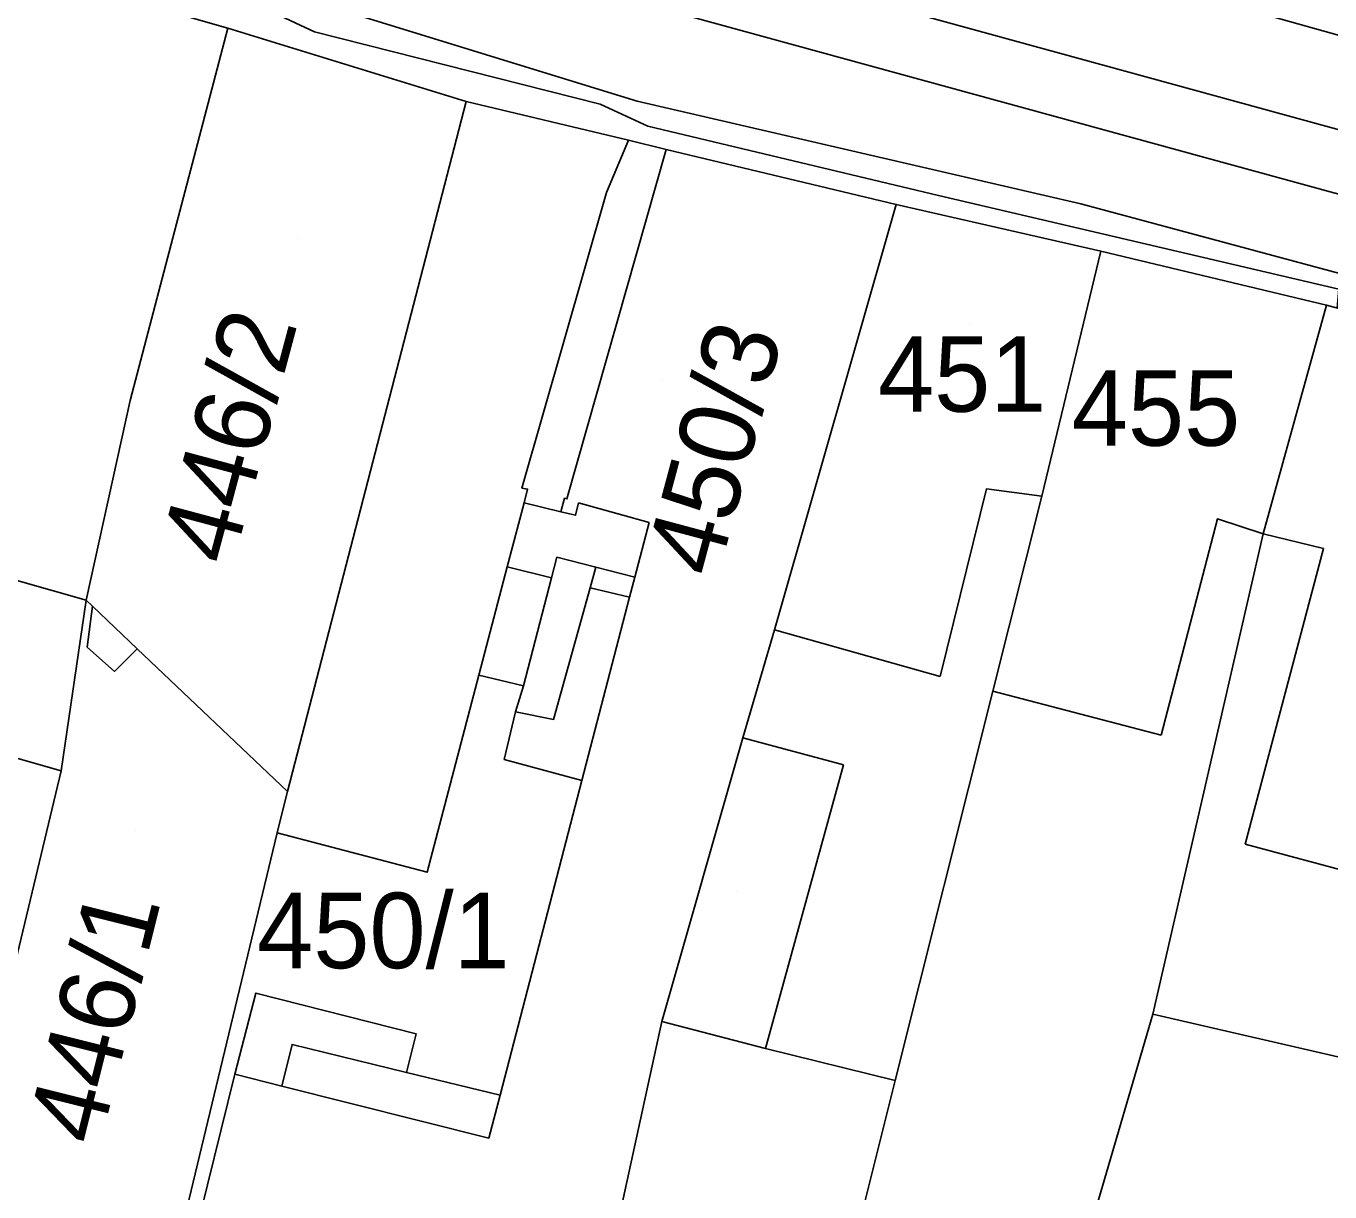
# Model space of a CAD drawing. Extents: x -263423 to -261326, y -1240067 to -1237864.
# Drawn here: x -262993.57 to -262959.02, y -1239779.18 to -1239748.29 of the extents above; entities that cross this region are included whole.
import ezdxf

# ---------------------------------------------------------------- set-up
doc = ezdxf.new("R2010")
doc.units = 0
for name, color, linetype in [('body_kn', 7, 'Continuous'), ('kladpar_druhypozemkov', 7, 'Continuous'), ('kladpar_hranice', 7, 'Continuous'), ('kladpar_parcelnecisla', 7, 'Continuous'), ('kladpar_plochy', 7, 'Continuous'), ('tarchy_linie', 7, 'Continuous'), ('zappar_hrandruhpozemk', 7, 'Continuous')]:
    doc.layers.add(name, color=color, linetype=linetype)

msp = doc.modelspace()

# ---------------------------------------------------------------- linework, layer by layer
at = {"layer": 'body_kn'}
for p, q in [((-262988.22, -1239748.35), (-262988.22, -1239748.35)), ((-262988.22, -1239748.35), (-262988.22, -1239748.35)), ((-262985.93, -1239748.45), (-262985.93, -1239748.45)), ((-262981.91, -1239750.29), (-262981.91, -1239750.29)), ((-262978.36, -1239750.36), (-262978.36, -1239750.36)), ((-262977.38, -1239750.28), (-262977.38, -1239750.28)), ((-262977.09, -1239750.95), (-262977.09, -1239750.95)), ((-262977.61, -1239751.32), (-262977.61, -1239751.32)), ((-262977.61, -1239751.32), (-262977.61, -1239751.32)), ((-262976.61, -1239751.56), (-262976.61, -1239751.56)), ((-262976.61, -1239751.56), (-262976.61, -1239751.56)), ((-262978.19, -1239752.7), (-262978.19, -1239752.7)), ((-262969.39, -1239752.78), (-262969.39, -1239752.78)), ((-262970.51, -1239753.02), (-262970.51, -1239753.02)), ((-262970.51, -1239753.02), (-262970.51, -1239753.02)), ((-262965.62, -1239753), (-262965.62, -1239753)), ((-262965.09, -1239754.26), (-262965.09, -1239754.26)), ((-262959.11, -1239755.69), (-262959.11, -1239755.69)), ((-262990.81, -1239758.21), (-262990.81, -1239758.21)), ((-262984.38, -1239759.84), (-262984.38, -1239759.84)), ((-262980.43, -1239760.53), (-262980.43, -1239760.53)), ((-262980.28, -1239760.56), (-262980.28, -1239760.56)), ((-262979.3, -1239760.8), (-262979.3, -1239760.8)), ((-262979.24, -1239760.82), (-262979.24, -1239760.82)), ((-262968.12, -1239760.55), (-262968.12, -1239760.55)), ((-262966.65, -1239760.75), (-262966.65, -1239760.75)), ((-262966.65, -1239760.75), (-262966.65, -1239760.75)), ((-262980.37, -1239760.92), (-262980.37, -1239760.92)), ((-262979.4, -1239761.16), (-262979.4, -1239761.16)), ((-262978.93, -1239760.92), (-262978.93, -1239760.92)), ((-262979.01, -1239761.25), (-262979.01, -1239761.25)), ((-262977.06, -1239761.44), (-262977.06, -1239761.44)), ((-262962, -1239761.35), (-262962, -1239761.35)), ((-262960.79, -1239761.74), (-262960.79, -1239761.74)), ((-262960.79, -1239761.74), (-262960.79, -1239761.74)), ((-262959.19, -1239762.13), (-262959.19, -1239762.13)), ((-262979.51, -1239762.36), (-262979.51, -1239762.36)), ((-262980.82, -1239762.62), (-262980.82, -1239762.62)), ((-262980.82, -1239762.62), (-262980.82, -1239762.62)), ((-262979.65, -1239762.91), (-262979.65, -1239762.91)), ((-262978.47, -1239762.63), (-262978.47, -1239762.63)), ((-262978.47, -1239762.63), (-262978.47, -1239762.63)), ((-262977.44, -1239762.89), (-262977.44, -1239762.89)), ((-262977.44, -1239762.89), (-262977.44, -1239762.89)), ((-262978.62, -1239763.17), (-262978.62, -1239763.17)), ((-262991.98, -1239763.5), (-262991.98, -1239763.5)), ((-262991.98, -1239763.5), (-262991.98, -1239763.5)), ((-262977.58, -1239763.42), (-262977.58, -1239763.42)), ((-262991.81, -1239763.66), (-262991.81, -1239763.66)), ((-262991.81, -1239763.66), (-262991.81, -1239763.66)), ((-262973.74, -1239764.29), (-262973.74, -1239764.29)), ((-262973.74, -1239764.29), (-262973.74, -1239764.29)), ((-262991.95, -1239764.75), (-262991.95, -1239764.75)), ((-262990.63, -1239764.79), (-262990.63, -1239764.79)), ((-262991.23, -1239765.39), (-262991.23, -1239765.39)), ((-262981.57, -1239765.49), (-262981.57, -1239765.49)), ((-262981.57, -1239765.49), (-262981.57, -1239765.49)), ((-262969.35, -1239765.52), (-262969.35, -1239765.52)), ((-262980.39, -1239765.77), (-262980.39, -1239765.77)), ((-262980.39, -1239765.77), (-262980.39, -1239765.77)), ((-262967.95, -1239765.91), (-262967.95, -1239765.91)), ((-262980.6, -1239766.46), (-262980.6, -1239766.46)), ((-262980.6, -1239766.46), (-262980.6, -1239766.46)), ((-262979.59, -1239766.66), (-262979.59, -1239766.66)), ((-262963.49, -1239767.08), (-262963.49, -1239767.08)), ((-262974.58, -1239767.15), (-262974.58, -1239767.15)), ((-262980.9, -1239767.72), (-262980.9, -1239767.72)), ((-262992.64, -1239768.02), (-262992.64, -1239768.02)), ((-262971.91, -1239767.86), (-262971.91, -1239767.86)), ((-262978.84, -1239768.28), (-262978.84, -1239768.28)), ((-262978.84, -1239768.28), (-262978.84, -1239768.28)), ((-262986.64, -1239768.57), (-262986.64, -1239768.57)), ((-262986.64, -1239768.57), (-262986.64, -1239768.57)), ((-262986.92, -1239769.66), (-262986.92, -1239769.66)), ((-262986.9, -1239769.58), (-262986.9, -1239769.58)), ((-262961.27, -1239769.96), (-262961.27, -1239769.96)), ((-262982.94, -1239770.71), (-262982.94, -1239770.71)), ((-262987.48, -1239773.91), (-262987.48, -1239773.91)), ((-262976.72, -1239774.66), (-262976.72, -1239774.66)), ((-262963.71, -1239774.47), (-262963.71, -1239774.47)), ((-262983.23, -1239774.99), (-262983.23, -1239774.99)), ((-262986.52, -1239775.27), (-262986.52, -1239775.27)), ((-262973.98, -1239775.38), (-262973.98, -1239775.38)), ((-262973.98, -1239775.38), (-262973.98, -1239775.38)), ((-262988.04, -1239776.06), (-262988.04, -1239776.06)), ((-262983.49, -1239776.01), (-262983.49, -1239776.01)), ((-262983.49, -1239776.01), (-262983.49, -1239776.01)), ((-262986.79, -1239776.37), (-262986.79, -1239776.37)), ((-262970.54, -1239776.22), (-262970.54, -1239776.22)), ((-262981.01, -1239776.61), (-262981.01, -1239776.61)), ((-262981.01, -1239776.61), (-262981.01, -1239776.61)), ((-262981.31, -1239777.75), (-262981.31, -1239777.75))]:
    msp.add_line(p, q, dxfattribs=at)
at = {"layer": 'kladpar_druhypozemkov'}
for p, q in [((-262986.35, -1239753.91), (-262986.35, -1239753.91)), ((-262968.55, -1239756.21), (-262968.55, -1239756.21)), ((-262976.74, -1239757.69), (-262976.74, -1239757.69)), ((-262963.55, -1239758.23), (-262963.55, -1239758.23)), ((-262990.67, -1239769.59), (-262990.67, -1239769.59)), ((-262974.73, -1239771.22), (-262974.73, -1239771.22)), ((-262982.26, -1239771.76), (-262982.26, -1239771.76))]:
    msp.add_line(p, q, dxfattribs=at)
at = {"layer": 'kladpar_hranice'}
for points in [[(-262958.59, -1239722.04), (-262957.52, -1239724.28), (-262957.2, -1239725.17), (-262953.99, -1239737.11), (-262952.99, -1239740.87), (-262952.74, -1239741.83), (-262950.54, -1239750.19), (-262953.41, -1239749.47), (-262953.85, -1239749.92), (-262965.89, -1239746.54), (-262967.65, -1239739.53), (-262970.41, -1239728.61), (-262971.42, -1239724.98), (-262958.59, -1239722.04)], [(-263036.09, -1239724.78), (-263032.84, -1239725.88), (-263029.02, -1239727.36), (-263018.89, -1239730.86), (-263014.82, -1239732.28), (-263005.77, -1239735.38), (-262995.96, -1239738.3), (-262985, -1239741.35), (-262972.58, -1239744.79), (-262971.84, -1239744.98), (-262965.89, -1239746.54), (-262953.85, -1239749.92), (-262953.41, -1239749.47), (-262950.54, -1239750.19), (-262938.44, -1239753.12), (-262930.66, -1239755), (-262915.95, -1239758.58)], [(-262924.71, -1239764.46), (-262930.7, -1239763.1), (-262936.11, -1239761.6), (-262942.23, -1239760.24), (-262947.96, -1239758.68), (-262959.11, -1239755.69), (-262965.09, -1239754.26), (-262970.51, -1239753.02), (-262976.61, -1239751.56), (-262977.61, -1239751.32), (-262981.91, -1239750.29), (-262988.22, -1239748.35), (-263004.85, -1239743.61), (-263010.2, -1239742.05), (-263023.32, -1239736.89), (-263029.37, -1239734.56), (-263046.25, -1239727.85)], [(-262988.22, -1239748.35), (-262990.81, -1239758.21), (-262991.98, -1239763.5), (-263008.67, -1239758.76), (-263004.85, -1239743.61), (-262988.22, -1239748.35)], [(-262988.22, -1239748.35), (-262981.91, -1239750.29), (-262984.38, -1239759.84), (-262986.64, -1239768.57), (-262990.63, -1239764.79), (-262991.23, -1239765.39), (-262991.95, -1239764.75), (-262991.81, -1239763.66), (-262991.98, -1239763.5), (-262990.81, -1239758.21), (-262988.22, -1239748.35)], [(-262989.49, -1239781.92), (-262988.04, -1239776.06), (-262987.48, -1239773.91), (-262983.23, -1239774.99), (-262983.49, -1239776.01), (-262981.01, -1239776.61), (-262978.84, -1239768.28), (-262980.9, -1239767.72), (-262980.6, -1239766.46), (-262980.39, -1239765.77), (-262981.57, -1239765.49), (-262982.94, -1239770.71), (-262986.92, -1239769.66), (-262986.9, -1239769.58), (-262986.64, -1239768.57), (-262984.38, -1239759.84), (-262981.91, -1239750.29), (-262977.61, -1239751.32), (-262976.61, -1239751.56), (-262970.51, -1239753.02)], [(-262970.51, -1239753.02), (-262973.74, -1239764.29), (-262974.58, -1239767.15), (-262976.72, -1239774.66), (-262978.47, -1239782.68)], [(-262970.51, -1239753.02), (-262965.09, -1239754.26), (-262966.65, -1239760.75), (-262967.95, -1239765.91), (-262970.54, -1239776.22), (-262973.98, -1239775.38), (-262976.72, -1239774.66), (-262974.58, -1239767.15), (-262973.74, -1239764.29), (-262970.51, -1239753.02)], [(-262966.65, -1239760.75), (-262965.09, -1239754.26), (-262959.11, -1239755.69), (-262960.79, -1239761.74), (-262963.71, -1239774.47), (-262965.26, -1239779.75), (-262966.3, -1239783.76), (-262972.09, -1239782.4), (-262970.54, -1239776.22), (-262967.95, -1239765.91), (-262966.65, -1239760.75)], [(-262947.96, -1239758.68), (-262949.97, -1239766.51), (-262950.55, -1239768.86), (-262951.46, -1239772.17), (-262952.69, -1239777.01), (-262954.05, -1239782.61), (-262965.26, -1239779.75), (-262963.71, -1239774.47), (-262960.79, -1239761.74), (-262959.11, -1239755.69), (-262947.96, -1239758.68)], [(-262991.98, -1239763.5), (-262992.64, -1239768.02), (-262993.8, -1239772.86), (-262993.93, -1239773.56), (-263002.98, -1239771.47), (-263002.79, -1239770.84), (-263001.56, -1239766.63), (-263010.41, -1239764.1), (-263009.32, -1239761.05), (-263009.14, -1239760.42), (-263008.67, -1239758.76), (-262991.98, -1239763.5)], [(-262986.64, -1239768.57), (-262986.9, -1239769.58), (-262986.92, -1239769.66), (-262989.92, -1239782.15), (-262990.08, -1239782.82), (-262996.71, -1239781), (-262993.93, -1239773.56), (-262993.8, -1239772.86), (-262992.64, -1239768.02), (-262991.98, -1239763.5), (-262991.81, -1239763.66), (-262991.95, -1239764.75), (-262991.23, -1239765.39), (-262990.63, -1239764.79), (-262986.64, -1239768.57)], [(-262978.86, -1239784.57), (-262978.91, -1239784.81), (-262989.64, -1239782.22), (-262989.92, -1239782.15), (-262986.92, -1239769.66), (-262982.94, -1239770.71), (-262981.57, -1239765.49), (-262980.39, -1239765.77), (-262980.6, -1239766.46), (-262980.9, -1239767.72), (-262978.84, -1239768.28), (-262981.01, -1239776.61), (-262983.49, -1239776.01), (-262983.23, -1239774.99), (-262987.48, -1239773.91), (-262988.04, -1239776.06), (-262989.49, -1239781.92), (-262978.86, -1239784.57)], [(-262973.98, -1239775.38), (-262970.54, -1239776.22), (-262972.09, -1239782.4), (-262973.52, -1239788.06), (-262976, -1239787.48), (-262979.32, -1239786.76), (-262978.91, -1239784.81), (-262978.86, -1239784.57), (-262978.47, -1239782.68), (-262976.72, -1239774.66), (-262973.98, -1239775.38)]]:
    msp.add_lwpolyline(points, dxfattribs=at)
at = {"layer": 'kladpar_plochy'}
for points in [[(-262958.59, -1239722.04), (-262957.52, -1239724.28), (-262957.2, -1239725.17), (-262953.99, -1239737.11), (-262952.99, -1239740.87), (-262952.74, -1239741.83), (-262950.54, -1239750.19), (-262953.41, -1239749.47), (-262953.85, -1239749.92), (-262965.89, -1239746.54), (-262967.65, -1239739.53), (-262970.41, -1239728.61), (-262971.42, -1239724.98)], [(-262988.22, -1239748.35), (-262990.81, -1239758.21), (-262991.98, -1239763.5), (-263008.67, -1239758.76), (-263004.85, -1239743.61)], [(-262988.22, -1239748.35), (-262981.91, -1239750.29), (-262984.38, -1239759.84), (-262986.64, -1239768.57), (-262990.63, -1239764.79), (-262991.23, -1239765.39), (-262991.95, -1239764.75), (-262991.81, -1239763.66), (-262991.98, -1239763.5), (-262990.81, -1239758.21)], [(-262970.51, -1239753.02), (-262965.09, -1239754.26), (-262966.65, -1239760.75), (-262967.95, -1239765.91), (-262970.54, -1239776.22), (-262973.98, -1239775.38), (-262976.72, -1239774.66), (-262974.58, -1239767.15), (-262973.74, -1239764.29)], [(-262966.65, -1239760.75), (-262965.09, -1239754.26), (-262959.11, -1239755.69), (-262960.79, -1239761.74), (-262963.71, -1239774.47), (-262965.26, -1239779.75), (-262966.3, -1239783.76), (-262972.09, -1239782.4), (-262970.54, -1239776.22), (-262967.95, -1239765.91)], [(-262947.96, -1239758.68), (-262949.97, -1239766.51), (-262950.55, -1239768.86), (-262951.46, -1239772.17), (-262952.69, -1239777.01), (-262954.05, -1239782.61), (-262965.26, -1239779.75), (-262963.71, -1239774.47), (-262960.79, -1239761.74), (-262959.11, -1239755.69)], [(-262991.98, -1239763.5), (-262992.64, -1239768.02), (-262993.8, -1239772.86), (-262993.93, -1239773.56), (-263002.98, -1239771.47), (-263002.79, -1239770.84), (-263001.56, -1239766.63), (-263010.41, -1239764.1), (-263009.32, -1239761.05), (-263009.14, -1239760.42), (-263008.67, -1239758.76)], [(-262986.64, -1239768.57), (-262986.9, -1239769.58), (-262986.92, -1239769.66), (-262989.92, -1239782.15), (-262990.08, -1239782.82), (-262996.71, -1239781), (-262993.93, -1239773.56), (-262993.8, -1239772.86), (-262992.64, -1239768.02), (-262991.98, -1239763.5), (-262991.81, -1239763.66), (-262991.95, -1239764.75), (-262991.23, -1239765.39), (-262990.63, -1239764.79)], [(-262978.86, -1239784.57), (-262978.91, -1239784.81), (-262989.64, -1239782.22), (-262989.92, -1239782.15), (-262986.92, -1239769.66), (-262982.94, -1239770.71), (-262981.57, -1239765.49), (-262980.39, -1239765.77), (-262980.6, -1239766.46), (-262980.9, -1239767.72), (-262978.84, -1239768.28), (-262981.01, -1239776.61), (-262983.49, -1239776.01), (-262983.23, -1239774.99), (-262987.48, -1239773.91), (-262988.04, -1239776.06), (-262989.49, -1239781.92)], [(-262973.98, -1239775.38), (-262970.54, -1239776.22), (-262972.09, -1239782.4), (-262973.52, -1239788.06), (-262976, -1239787.48), (-262979.32, -1239786.76), (-262978.91, -1239784.81), (-262978.86, -1239784.57), (-262978.47, -1239782.68), (-262976.72, -1239774.66)]]:
    msp.add_lwpolyline(points, close=True, dxfattribs=at)
for points in [[(-263036.09, -1239724.78), (-263032.84, -1239725.88), (-263029.02, -1239727.36), (-263018.89, -1239730.86), (-263014.82, -1239732.28), (-263005.77, -1239735.38), (-262995.96, -1239738.3), (-262985, -1239741.35), (-262972.58, -1239744.79), (-262971.84, -1239744.98), (-262965.89, -1239746.54), (-262953.85, -1239749.92), (-262953.41, -1239749.47), (-262950.54, -1239750.19), (-262938.44, -1239753.12), (-262930.66, -1239755), (-262915.95, -1239758.58)], [(-262924.71, -1239764.46), (-262930.7, -1239763.1), (-262936.11, -1239761.6), (-262942.23, -1239760.24), (-262947.96, -1239758.68), (-262959.11, -1239755.69), (-262965.09, -1239754.26), (-262970.51, -1239753.02), (-262976.61, -1239751.56), (-262977.61, -1239751.32), (-262981.91, -1239750.29), (-262988.22, -1239748.35), (-263004.85, -1239743.61), (-263010.2, -1239742.05), (-263023.32, -1239736.89), (-263029.37, -1239734.56), (-263046.25, -1239727.85)], [(-262989.49, -1239781.92), (-262988.04, -1239776.06), (-262987.48, -1239773.91), (-262983.23, -1239774.99), (-262983.49, -1239776.01), (-262981.01, -1239776.61), (-262978.84, -1239768.28), (-262980.9, -1239767.72), (-262980.6, -1239766.46), (-262980.39, -1239765.77), (-262981.57, -1239765.49), (-262982.94, -1239770.71), (-262986.92, -1239769.66), (-262986.9, -1239769.58), (-262986.64, -1239768.57), (-262984.38, -1239759.84), (-262981.91, -1239750.29), (-262977.61, -1239751.32), (-262976.61, -1239751.56), (-262970.51, -1239753.02), (-262973.74, -1239764.29), (-262974.58, -1239767.15), (-262976.72, -1239774.66), (-262978.47, -1239782.68)]]:
    msp.add_lwpolyline(points, dxfattribs=at)
at = {"layer": 'tarchy_linie'}
for points in [[(-263076.78, -1239674.94), (-263067.73, -1239689.43), (-263061.59, -1239698.97), (-263048.27, -1239722.8), (-262993, -1239743.37), (-262958.92, -1239752.71), (-262923.54, -1239762), (-262867.86, -1239773.48), (-262824.56, -1239787.75), (-262785.95, -1239791.48), (-262742.38, -1239779.12)], [(-263046.83, -1239721.99), (-262992.42, -1239741.82), (-262958.48, -1239751.12), (-262923.12, -1239760.4)], [(-262924.71, -1239764.46), (-262930.7, -1239763.1), (-262936.11, -1239761.6), (-262942.23, -1239760.24), (-262947.96, -1239758.68), (-262959.11, -1239755.69), (-262965.09, -1239754.26), (-262970.51, -1239753.02), (-262976.61, -1239751.56), (-262977.61, -1239751.32), (-262981.91, -1239750.29), (-262988.22, -1239748.35), (-263000.71, -1239744.79), (-263006.75, -1239742.98), (-263014.69, -1239740.28), (-263014.78, -1239740.25), (-263023.32, -1239736.89), (-263029.37, -1239734.56), (-263042.62, -1239729.29)], [(-263038.17, -1239729.99), (-263026.79, -1239734.46), (-263014.18, -1239738.82), (-263006.25, -1239741.51), (-262991.45, -1239745.95), (-262977.38, -1239750.28), (-262965.62, -1239753), (-262954.62, -1239755.96), (-262940.14, -1239759.32), (-262928.37, -1239762.28)], [(-262988.49, -1239747.25), (-262985.93, -1239748.45), (-262978.36, -1239750.36), (-262977.09, -1239750.95), (-262969.39, -1239752.78), (-262958.78, -1239755.26), (-262958.83, -1239755.77)]]:
    msp.add_lwpolyline(points, dxfattribs=at)
at = {"layer": 'zappar_hrandruhpozemk'}
for p, q in [((-262977.06, -1239761.44), (-262978.93, -1239760.92)), ((-262979.51, -1239762.36), (-262978.47, -1239762.63)), ((-262981.57, -1239765.49), (-262980.82, -1239762.62)), ((-262980.39, -1239765.77), (-262979.65, -1239762.91)), ((-262978.84, -1239768.28), (-262977.58, -1239763.42)), ((-262991.81, -1239763.66), (-262990.63, -1239764.79)), ((-262973.74, -1239764.29), (-262969.35, -1239765.52)), ((-262963.49, -1239767.08), (-262967.95, -1239765.91)), ((-262995.18, -1239767.3), (-262992.64, -1239768.02)), ((-262971.91, -1239767.86), (-262974.58, -1239767.15)), ((-262973.98, -1239775.38), (-262971.91, -1239767.86)), ((-262957.19, -1239771.06), (-262961.27, -1239769.96)), ((-262952.69, -1239777.01), (-262963.71, -1239774.47))]:
    msp.add_line(p, q, dxfattribs=at)
for points in [[(-262977.61, -1239751.32), (-262978.19, -1239752.7), (-262980.43, -1239760.53), (-262980.28, -1239760.56), (-262980.37, -1239760.92)], [(-262976.61, -1239751.56), (-262979.24, -1239760.82), (-262979.3, -1239760.8), (-262979.4, -1239761.16)], [(-262969.35, -1239765.52), (-262968.12, -1239760.55), (-262966.65, -1239760.75)], [(-262978.93, -1239760.92), (-262979.01, -1239761.25), (-262979.4, -1239761.16), (-262980.37, -1239760.92), (-262980.82, -1239762.62)], [(-262978.47, -1239762.63), (-262977.44, -1239762.89), (-262977.06, -1239761.44)], [(-262960.79, -1239761.74), (-262962, -1239761.35), (-262963.49, -1239767.08)], [(-262961.27, -1239769.96), (-262959.19, -1239762.13), (-262960.79, -1239761.74)], [(-262980.82, -1239762.62), (-262979.65, -1239762.91), (-262979.51, -1239762.36)], [(-262977.44, -1239762.89), (-262977.58, -1239763.42), (-262978.62, -1239763.17), (-262978.47, -1239762.63)], [(-262980.6, -1239766.46), (-262979.59, -1239766.66), (-262978.62, -1239763.17)], [(-262983.49, -1239776.01), (-262986.52, -1239775.27), (-262986.79, -1239776.37)], [(-262981.01, -1239776.61), (-262981.31, -1239777.75), (-262986.79, -1239776.37), (-262988.04, -1239776.06)]]:
    msp.add_lwpolyline(points, dxfattribs=at)

# ---------------------------------------------------------------- texts
at = {"layer": 'kladpar_parcelnecisla'}
for s, rotation, p in [('446/2', 75, (-262988.102, -1239762.634)), ('450/3', 75, (-262975.248, -1239762.953)), ('446/1', 76, (-262991.618, -1239777.994))]:
    msp.add_text(s, height=2, rotation=rotation, dxfattribs=at).set_placement(p)
for s, p in [('451', (-262970.995, -1239758.51)), ('455', (-262965.859, -1239759.41)), ('450/1', (-262987.446, -1239773.25))]:
    msp.add_text(s, height=2, dxfattribs=at).set_placement(p)

doc.saveas('drawing.dxf')
